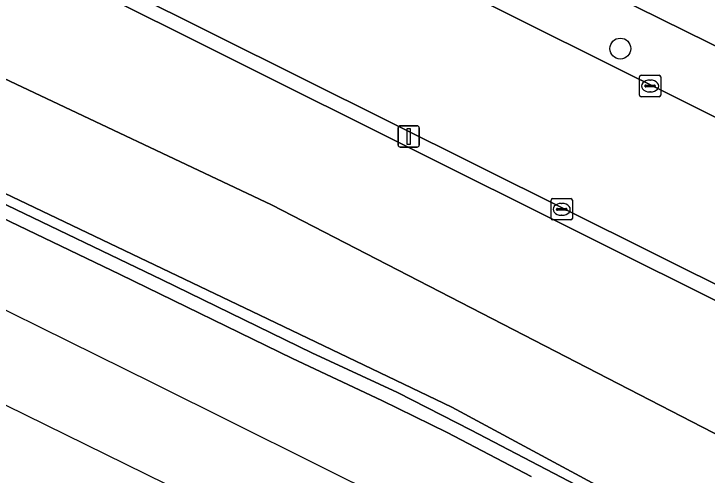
# Model space of a CAD drawing. Extents: x 162989 to 165008, y 383432 to 384338.
# Drawn here: x 164020.88 to 164053.39, y 383759.52 to 383781.13 of the extents above; entities that cross this region are included whole.
import ezdxf

# ---------------------------------------------------------------- set-up
doc = ezdxf.new("R2010")
doc.units = 0
for name, color, linetype in [('IMGEO_Boom', 7, 'Continuous'), ('IMGEO_Geluidsscherm', 7, 'Continuous'), ('IMGEO_Groenvoorziening', 7, 'Continuous'), ('IMGEO_Kolk', 7, 'Continuous'), ('IMGEO_Lichtmast', 7, 'Continuous'), ('IMGEO_Rijbaan_lokaal_open', 7, 'Continuous'), ('IMGEO_Spoor', 7, 'Continuous'), ('IMGEO_Spoorbaan_halfverhard', 7, 'Continuous'), ('IMGEO_Terreindeel_gesloten', 7, 'Continuous'), ('IMGEO_Voetpad_open', 7, 'Continuous')]:
    doc.layers.add(name, color=color, linetype=linetype)

msp = doc.modelspace()

# ---------------------------------------------------------------- linework, layer by layer
at = {"layer": 'IMGEO_Boom'}
msp.add_circle((164049.32, 383779.503), 0.489, dxfattribs=at)
at = {"layer": 'IMGEO_Geluidsscherm'}
msp.add_lwpolyline([(164003.875, 383780.639), (164032.407, 383767.008), (164041.418, 383762.706), (164050.208, 383757.972), (164059.111, 383753.358), (164067.978, 383748.728), (164076.812, 383744.138), (164081.226, 383741.752), (164085.655, 383739.466), (164090.19, 383737.288), (164094.686, 383735.107), (164099.12, 383732.782), (164109.025, 383726.873), (164113.397, 383724.403), (164122.125, 383719.453), (164126.433, 383716.942), (164135.156, 383711.999), (164152.432, 383701.999), (164154.396, 383702.666), (164167.284, 383695.052)], dxfattribs=at)
at = {"layer": 'IMGEO_Groenvoorziening'}
for points in [[(163846.299, 383851.794), (163880.237, 383839.724), (163923.817, 383821.246), (163935.03, 383816.871), (163938.07, 383815.685), (164000, 383788.515), (164001.434, 383787.886), (164020.113, 383778.24), (164032.955, 383772.178), (164060.575, 383757.962), (164061.832, 383760.603), (164063.019, 383763.095), (164000, 383794.524), (163952.06, 383818.131)], [(164003.875, 383780.639), (164032.407, 383767.008), (164041.418, 383762.706), (164050.208, 383757.972), (164059.111, 383753.358), (164067.978, 383748.728), (164076.812, 383744.138), (164081.226, 383741.752), (164085.655, 383739.466), (164090.19, 383737.288), (164094.686, 383735.107), (164099.12, 383732.782), (164109.025, 383726.873), (164113.397, 383724.403), (164122.125, 383719.453), (164126.433, 383716.942), (164135.156, 383711.999), (164152.432, 383701.999), (164154.396, 383702.666), (164167.284, 383695.052)], [(164168.598, 383695.723), (164157.304, 383702.694), (164154.024, 383704.555), (164152.383, 383704.745), (164122.415, 383721.306), (164112.762, 383726.637), (164111.973, 383728.152), (164111.973, 383729.76), (164113.961, 383733.893), (164112.32, 383735.313), (164109.986, 383731.464), (164108.156, 383730.707), (164105.885, 383730.738), (164088.03, 383740.896), (164077.651, 383746.89), (164072.573, 383751.148), (164071.595, 383752.41), (164071.752, 383754.019), (164073.298, 383754.871), (164061.832, 383760.603), (164060.575, 383757.962), (164032.955, 383772.178), (164020.113, 383778.24)]]:
    msp.add_lwpolyline(points, dxfattribs=at)
at = {"layer": 'IMGEO_Kolk'}
for p, q in [((164050.291, 383778.251), (164051.143, 383778.251)), ((164050.216, 383777.325), (164050.216, 383778.177)), ((164050.704, 383778.031), (164050.729, 383778.031)), ((164051.217, 383778.177), (164051.217, 383777.325)), ((164050.475, 383777.745), (164050.475, 383777.757)), ((164050.913, 383777.708), (164050.515, 383777.708)), ((164050.518, 383777.794), (164050.916, 383777.794)), ((164050.959, 383777.757), (164050.959, 383777.745)), ((164051.143, 383777.251), (164050.291, 383777.251)), ((164050.727, 383777.471), (164050.702, 383777.471)), ((164046.071, 383771.547), (164046.071, 383772.399)), ((164046.146, 383772.473), (164046.998, 383772.473)), ((164047.072, 383772.399), (164047.072, 383771.547)), ((164046.559, 383772.253), (164046.584, 383772.253)), ((164046.33, 383771.967), (164046.33, 383771.979)), ((164046.768, 383771.93), (164046.37, 383771.93)), ((164046.373, 383772.016), (164046.771, 383772.016)), ((164046.814, 383771.979), (164046.814, 383771.967)), ((164046.998, 383771.473), (164046.146, 383771.473)), ((164046.582, 383771.693), (164046.557, 383771.693))]:
    msp.add_line(p, q, dxfattribs=at)
for points in [[(164050.291, 383778.251), (164051.143, 383778.251)], [(164050.216, 383777.325), (164050.216, 383778.177)], [(164051.217, 383778.177), (164051.217, 383777.325)], [(164051.143, 383777.251), (164050.291, 383777.251)], [(164046.071, 383771.547), (164046.071, 383772.399)], [(164046.146, 383772.473), (164046.998, 383772.473)], [(164047.072, 383772.399), (164047.072, 383771.547)], [(164046.998, 383771.473), (164046.146, 383771.473)]]:
    msp.add_lwpolyline(points, dxfattribs=at)
for centre, radius, start, end in [((164050.293, 383778.175), 0.0765, 91.552, 178.448), ((164050.293, 383778.175), 0.0765, 91.552, 178.448), ((164051.141, 383778.175), 0.0765, 1.552, 88.448), ((164051.141, 383778.175), 0.0765, 1.552, 88.448), ((164050.515, 383777.754), 0.0403, 85.8775, 175.7526), ((164050.512, 383777.744), 0.0366, 178.938, 274.7102), ((164050.916, 383777.751), 0.043, 264.8664, 352.4533), ((164050.92, 383777.756), 0.0386, 1.7309, 96.639), ((164050.293, 383777.327), 0.0765, 181.552, 268.448), ((164050.293, 383777.327), 0.0765, 181.552, 268.448), ((164051.141, 383777.327), 0.0765, 271.552, 358.448), ((164051.141, 383777.327), 0.0765, 271.552, 358.448), ((164046.148, 383772.397), 0.0765, 91.552, 178.448), ((164046.148, 383772.397), 0.0765, 91.552, 178.448), ((164046.996, 383772.397), 0.0765, 1.552, 88.448), ((164046.996, 383772.397), 0.0765, 1.552, 88.448), ((164046.37, 383771.976), 0.0403, 85.8775, 175.7526), ((164046.367, 383771.966), 0.0366, 178.938, 274.7102), ((164046.771, 383771.973), 0.043, 264.8664, 352.4533), ((164046.775, 383771.978), 0.0386, 1.7309, 96.639), ((164046.148, 383771.549), 0.0765, 181.552, 268.448), ((164046.148, 383771.549), 0.0765, 181.552, 268.448), ((164046.996, 383771.549), 0.0765, 271.552, 358.448), ((164046.996, 383771.549), 0.0765, 271.552, 358.448)]:
    msp.add_arc(centre, radius, start, end, dxfattribs=at)
for centre, major_axis, ratio, start_param, end_param in [((164050.703, 383777.751), (-0.387, 0.002), 0.722429, 4.712389, 7.853982), ((164050.728, 383777.751), (-0.39, 0.002), 0.717154, 1.570796, 4.712389), ((164046.558, 383771.973), (-0.387, 0.002), 0.722429, 4.712389, 7.853982), ((164046.583, 383771.973), (-0.39, 0.002), 0.717154, 1.570796, 4.712389)]:
    msp.add_ellipse(centre, major_axis=major_axis, ratio=ratio, start_param=start_param, end_param=end_param, dxfattribs=at)
at = {"layer": 'IMGEO_Lichtmast'}
for p, q in [((164038.897, 383774.986), (164038.897, 383775.786)), ((164038.897, 383775.786), (164038.897, 383774.986)), ((164038.997, 383775.886), (164039.787, 383775.886)), ((164039.787, 383775.886), (164038.997, 383775.886)), ((164039.887, 383775.786), (164039.887, 383774.986)), ((164039.887, 383774.986), (164039.887, 383775.786)), ((164039.787, 383774.886), (164038.997, 383774.886)), ((164038.997, 383774.886), (164039.787, 383774.886))]:
    msp.add_line(p, q, dxfattribs=at)
msp.add_lwpolyline([(164039.317, 383775.761), (164039.467, 383775.761), (164039.467, 383775.011), (164039.317, 383775.011), (164039.317, 383775.761)], dxfattribs=at)
for centre, start, end in [((164038.997, 383775.786), 90, 180), ((164038.997, 383775.786), 90, 180), ((164039.787, 383775.786), 0, 90), ((164039.787, 383775.786), 360, 90), ((164038.997, 383774.986), 180, 270), ((164038.997, 383774.986), 180, 270), ((164039.787, 383774.986), 270, 0), ((164039.787, 383774.986), 270, 0)]:
    msp.add_arc(centre, 0.1, start, end, dxfattribs=at)
at = {"layer": 'IMGEO_Rijbaan_lokaal_open'}
msp.add_lwpolyline([(164063.775, 383763.5), (164066.845, 383769.801), (164066.141, 383770.136), (164016.764, 383794.701), (164013.655, 383788.447), (164063.32, 383763.72)], close=True, dxfattribs=at)
at = {"layer": 'IMGEO_Spoor'}
for points in [[(163835.796, 383841.636), (163859.382, 383832.867), (163879.651, 383824.941), (163898.399, 383817.482), (163912.055, 383811.932), (163922.753, 383807.428), (163957.509, 383792.271), (163984.884, 383779.842), (164004.491, 383770.647), (164040.215, 383753.11), (164075.92, 383734.553), (164089.094, 383727.44), (164121.24, 383709.667), (164140.015, 383698.841), (164156.169, 383689.367), (164185.757, 383671.479), (164206.772, 383658.402), (164224.847, 383646.795), (164260.652, 383622.719), (164276.548, 383611.672), (164293.897, 383599.354), (164306.991, 383589.899), (164317.029, 383582.491), (164327.919, 383574.304)], [(163926.049, 383810.278), (163952.702, 383798.747), (163967.192, 383792.355), (163995.139, 383779.407), (164015.386, 383769.762), (164027.42, 383763.827), (164038.602, 383758.273), (164063.071, 383745.801), (164074.461, 383739.758), (164089.505, 383731.966), (164114.122, 383718.277), (164138.558, 383704.464), (164151.659, 383696.722), (164176.342, 383681.986), (164198.156, 383668.497), (164218.248, 383655.793), (164232.354, 383646.591), (164249.418, 383635.134), (164286.087, 383609.831), (164311.432, 383591.528), (164331.147, 383576.863)]]:
    msp.add_lwpolyline(points, dxfattribs=at)
at = {"layer": 'IMGEO_Spoorbaan_halfverhard'}
for points in [[(164167.284, 383695.052), (164154.396, 383702.666), (164152.432, 383701.999), (164135.156, 383711.999), (164126.433, 383716.942), (164122.125, 383719.453), (164113.397, 383724.403), (164109.025, 383726.873), (164099.12, 383732.782), (164094.686, 383735.107), (164090.19, 383737.288), (164085.655, 383739.466), (164081.226, 383741.752), (164076.812, 383744.138), (164067.978, 383748.728), (164059.111, 383753.358), (164050.208, 383757.972), (164041.418, 383762.706), (164032.407, 383767.008), (164003.875, 383780.639)], [(164012.461, 383776.047), (164027.836, 383768.672), (164034.856, 383765.255), (164038.873, 383763.39), (164042.324, 383761.623), (164050.773, 383757.225)], [(164045.14, 383759.453), (164041.199, 383761.517), (164038.137, 383763.014), (164033.951, 383764.976), (164025.857, 383768.926), (164012.376, 383775.387)]]:
    msp.add_lwpolyline(points, dxfattribs=at)
at = {"layer": 'IMGEO_Terreindeel_gesloten'}
for points in [[(164050.773, 383757.225), (164042.324, 383761.623), (164038.873, 383763.39), (164034.856, 383765.255), (164027.836, 383768.672), (164012.461, 383776.047)], [(164012.376, 383775.387), (164025.857, 383768.926), (164033.951, 383764.976), (164038.137, 383763.014), (164041.199, 383761.517), (164045.14, 383759.453)]]:
    msp.add_lwpolyline(points, dxfattribs=at)
at = {"layer": 'IMGEO_Voetpad_open'}
for points in [[(164068.699, 383772.244), (164059.125, 383776.988), (164048.952, 383782.017), (164028.519, 383792.302), (164021.968, 383795.511), (164005.358, 383803.649), (163995.788, 383808.444), (163995.474, 383808.601), (163983.75, 383814.472), (163975.31, 383818.707), (163961.447, 383825.482), (163956.693, 383827.805)], [(163956.826, 383824.537), (163958.923, 383823.513), (163961.404, 383822.3), (163963.039, 383821.502), (163970.395, 383817.873), (163982.59, 383811.732), (164000, 383803.041), (164014.159, 383795.997), (164016.764, 383794.701), (164066.141, 383770.136), (164066.845, 383769.801), (164069.456, 383768.768)], [(163952.06, 383818.131), (164000, 383794.524), (164063.019, 383763.095), (164063.475, 383762.872), (164063.775, 383763.5), (164063.32, 383763.72), (164013.655, 383788.447)], [(164048.952, 383782.017), (164059.125, 383776.988), (164047.767, 383806.108)]]:
    msp.add_lwpolyline(points, dxfattribs=at)

doc.saveas('drawing.dxf')
